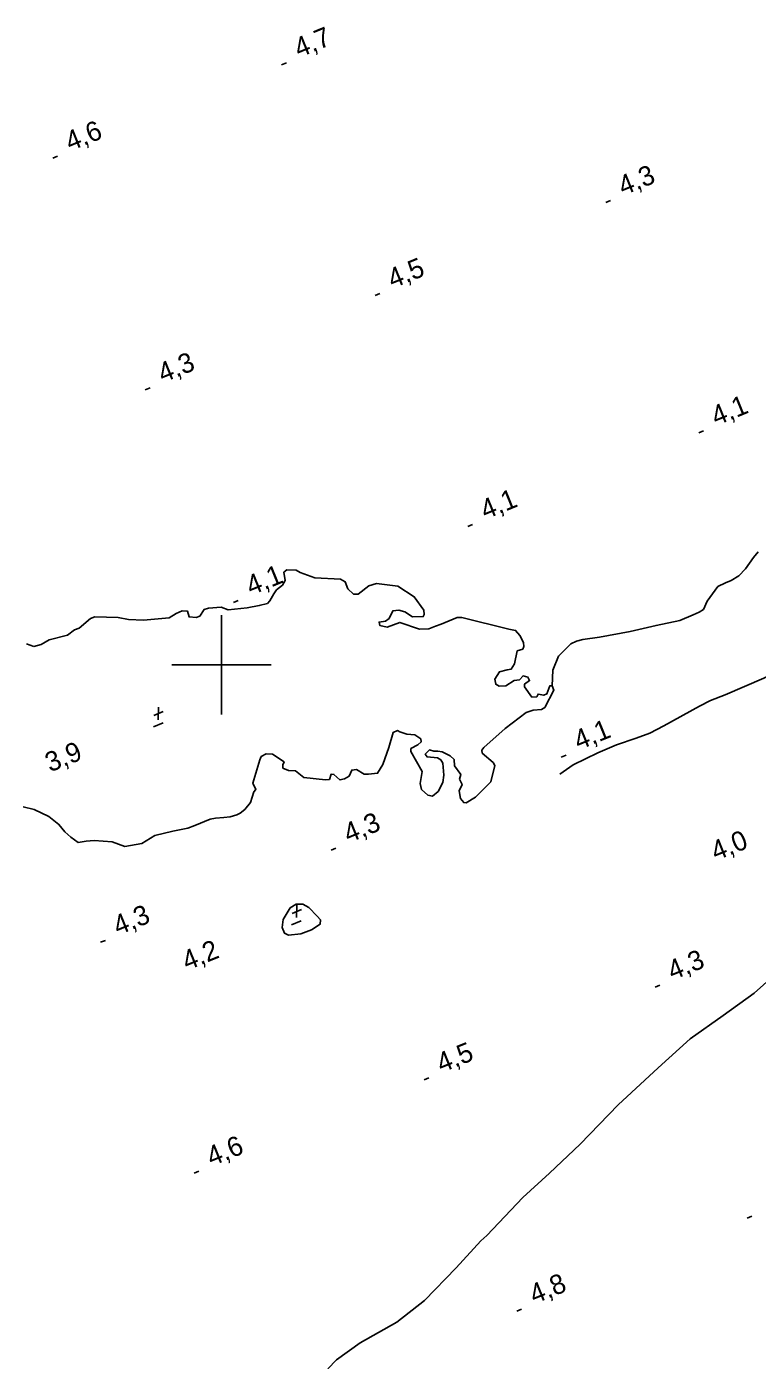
# Model space of a CAD drawing. Extents: x 362852 to 366875, y 5563573 to 5566479.
# Drawn here: x 365160.8 to 365307.7, y 5565260.2 to 5565528.3 of the extents above; entities that cross this region are included whole.
import ezdxf

# ---------------------------------------------------------------- set-up
doc = ezdxf.new("R2010")
doc.units = 0
for name, color, linetype in [('Niveau 22', 7, 'Continuous'), ('Niveau 3', 7, 'Continuous'), ('Niveau 4', 7, 'Continuous'), ('Niveau 61', 7, 'Continuous')]:
    doc.layers.add(name, color=color, linetype=linetype)

msp = doc.modelspace()

# ---------------------------------------------------------------- linework, layer by layer
at = {"layer": 'Niveau 22'}
msp.add_lwpolyline([(365221.36, 5565258.44), (365223.1, 5565260.28), (365227.87, 5565263.68), (365235.27, 5565267.84), (365240.78, 5565272.17), (365247.17, 5565278.79), (365252.12, 5565284.2), (365253.36, 5565285.27), (365260.57, 5565292.91), (365265.92, 5565297.8), (365272.12, 5565303.65), (365279.74, 5565311.53), (365287.79, 5565318.97), (365294.25, 5565324.81), (365300.88, 5565329.48), (365307.09, 5565333.96), (365313.35, 5565339.54)], dxfattribs=at)
at = {"layer": 'Niveau 3'}
for p, q in [((365212.07, 5565520.66), (365213.03, 5565521.05)), ((365166.06, 5565501.88), (365167.02, 5565502.27)), ((365277.23, 5565492.94), (365278.19, 5565493.33)), ((365230.88, 5565474.27), (365231.84, 5565474.66)), ((365184.68, 5565455.3), (365185.64, 5565455.69)), ((365295.93, 5565446.66), (365296.89, 5565447.05)), ((365249.53, 5565427.82), (365250.49, 5565428.21)), ((365202.41, 5565412.55), (365203.37, 5565412.94)), ((365187.32, 5565391.48), (365187.27, 5565388.96)), ((365186.3, 5565387.52), (365188.24, 5565388.31)), ((365186.38, 5565389.8), (365188.27, 5565390.59)), ((365268.3, 5565381.46), (365269.26, 5565381.85)), ((365222.01, 5565362.77), (365222.97, 5565363.16)), ((365214.17, 5565350.02), (365216.06, 5565350.81)), ((365215.11, 5565351.7), (365215.06, 5565349.18)), ((365214.09, 5565347.74), (365216.03, 5565348.53)), ((365175.68, 5565344.21), (365176.64, 5565344.6)), ((365287.15, 5565335.18), (365288.11, 5565335.57)), ((365240.71, 5565316.56), (365241.67, 5565316.95)), ((365194.48, 5565297.78), (365195.44, 5565298.17)), ((365305.67, 5565288.76), (365306.63, 5565289.15)), ((365259.38, 5565270.08), (365260.34, 5565270.47))]:
    msp.add_line(p, q, dxfattribs=at)
at = {"layer": 'Niveau 4'}
for points in [[(365307.9, 5565422.74), (365306.94, 5565421.6), (365305.37, 5565419.33), (365303.97, 5565417.88), (365302.48, 5565416.96), (365301.31, 5565416.47), (365299.8, 5565415.73), (365297.65, 5565412.78), (365296.88, 5565411.16), (365296.04, 5565410.62), (365294.83, 5565410.07), (365292.13, 5565408.89), (365287.35, 5565407.92), (365282.16, 5565406.73), (365275.97, 5565405.55), (365272.67, 5565405.07), (365271.36, 5565404.78), (365270.21, 5565404.24), (365267.75, 5565401.73), (365266.64, 5565398.96), (365266.45, 5565395.77)], [(365268, 5565378.05), (365270.72, 5565379.92), (365275.66, 5565382.33), (365279.38, 5565383.92), (365283.38, 5565385.25), (365286.09, 5565386.24), (365288.92, 5565387.72), (365296.09, 5565391.67), (365298.3, 5565392.83), (365301.26, 5565393.98), (365309.06, 5565397.31), (365319.01, 5565402.1), (365322.85, 5565403.68), (365330.6, 5565407.3), (365339.71, 5565411.24), (365347.09, 5565414.52), (365355.32, 5565417.59), (365359.06, 5565419.77), (365360.27, 5565420.45), (365361.29, 5565420.56), (365362.03, 5565420.43), (365363.19, 5565419.92)], [(365162.24, 5565403.67), (365163.74, 5565404.1), (365165.35, 5565405.01), (365169.05, 5565405.98), (365170.41, 5565407.04), (365171.39, 5565407.38), (365173.69, 5565409.32), (365174.56, 5565409.62), (365179.22, 5565409.49), (365181.3, 5565409.1), (365184.33, 5565408.98), (365189.46, 5565409.48), (365190.91, 5565410.33), (365192.11, 5565410.89), (365193.14, 5565410.81), (365193.49, 5565409.65), (365194.92, 5565409.49), (365195.61, 5565409.78), (365196.48, 5565411.13), (365197.37, 5565411.38), (365199.96, 5565411.57), (365201.36, 5565411.03), (365205.14, 5565411.47), (365207.58, 5565411.91), (365209.21, 5565412.33), (365209.69, 5565412.84), (365210.54, 5565414.25), (365211.02, 5565415.07), (365212.25, 5565416.02), (365212.79, 5565416.99), (365212.5, 5565418.61), (365213.1, 5565419.11), (365215.01, 5565419.02), (365215.83, 5565418.55), (365218.75, 5565417.51), (365223.93, 5565417.21), (365224.88, 5565416.72), (365225.42, 5565415.26), (365226.53, 5565414.22), (365227.47, 5565414.23), (365229.6, 5565415.86), (365231.14, 5565416.37), (365235.42, 5565415.82), (365238.73, 5565413.69), (365240.66, 5565410.99), (365240.77, 5565410.1), (365240.56, 5565409.7), (365238.41, 5565409.62), (365236.86, 5565410.67), (365235.66, 5565410.99), (365234.46, 5565410.87), (365233.73, 5565409.32), (365232.94, 5565408.81), (365231.66, 5565408.59), (365231.81, 5565407.91), (365233.32, 5565407.59), (365235.87, 5565408.52), (365239.78, 5565407.2), (365241.7, 5565407.24), (365243.04, 5565407.78), (365244.13, 5565408.17), (365247.38, 5565409.51), (365248.31, 5565409.52), (365257.77, 5565407.17), (365259.12, 5565406.92), (365259.98, 5565405.9), (365260.73, 5565404.52), (365260.77, 5565403.66), (365260.55, 5565403.14), (365259.44, 5565402.8), (365258.89, 5565400.21), (365258.26, 5565399.14), (365257.4, 5565398.97), (365255.87, 5565398.59), (365254.98, 5565397.1), (365255.14, 5565396.11), (365255.81, 5565395.7), (365257.14, 5565395.81), (365258.85, 5565396.82), (365259.89, 5565397), (365260.63, 5565397.8), (365261.61, 5565397.52), (365261.95, 5565396.85), (365260.94, 5565396.12), (365260.93, 5565395.55), (365262.4, 5565393.48), (365263.37, 5565393.56), (365263.64, 5565394.11), (365264.79, 5565393.9), (365265.43, 5565394.16), (365266.01, 5565395.78), (365266.45, 5565395.77), (365266.81, 5565394.92), (365265, 5565391.43), (365264.35, 5565391.03), (365262.65, 5565390.9), (365261.22, 5565390.44), (365257, 5565387.2), (365252.71, 5565383.38), (365252.31, 5565382.84), (365252.42, 5565382.26)], [(365160.76, 5565404.24), (365162.24, 5565403.67)], [(365252.42, 5565382.26), (365254.63, 5565380.36), (365254.95, 5565379.74), (365254.12, 5565376.47), (365251.07, 5565373.41), (365249.17, 5565372.25), (365248.71, 5565372.31), (365248.05, 5565373.16), (365247.75, 5565374.66), (365248.36, 5565375.91), (365247.84, 5565377.01), (365248.09, 5565377.92), (365246.85, 5565379.72), (365246.76, 5565380.99), (365245.96, 5565381.72), (365244.34, 5565382.49), (365243.47, 5565382.63), (365242.66, 5565382.61), (365241.8, 5565382.88), (365240.96, 5565382.04), (365241.31, 5565381.5), (365243.39, 5565381.29), (365244.12, 5565380.9), (365244.51, 5565380.25), (365244.69, 5565377.83), (365244.5, 5565376.32), (365243.55, 5565374.55), (365242.44, 5565373.6), (365241.5, 5565373.77), (365240.21, 5565374.93), (365239.96, 5565376.14), (365240.35, 5565378.54), (365238.05, 5565382.59), (365238.07, 5565383.16), (365239.45, 5565383.91), (365240.14, 5565384.51), (365240.08, 5565385.1), (365238.87, 5565385.92), (365237.25, 5565386.06), (365235.88, 5565386.5), (365235.39, 5565386.79), (365234.48, 5565386.42), (365233.61, 5565383.38), (365232.4, 5565379.95), (365231.37, 5565378.21), (365229.52, 5565378.01), (365228.71, 5565378), (365227.13, 5565378.97), (365226.18, 5565378.83), (365225.68, 5565377.62), (365224.73, 5565377.05), (365223.81, 5565376.85), (365222.6, 5565377.98), (365222.03, 5565377.99), (365221.7, 5565376.98), (365220.87, 5565376.89), (365216.55, 5565377.36), (365214.89, 5565378.67), (365213.48, 5565378.78), (365212.35, 5565379.25), (365212.32, 5565379.92), (365212.59, 5565380.47), (365210.27, 5565382.01), (365208.98, 5565382.11), (365207.96, 5565381.56), (365207.68, 5565380.88), (365206.3, 5565376.2), (365206.88, 5565374.94), (365206.51, 5565374.48), (365205.83, 5565372.33), (365204.67, 5565370.91), (365203.73, 5565370.15), (365203.06, 5565369.81), (365201.77, 5565369.47), (365200.46, 5565369.3), (365198.82, 5565369.19), (365197.72, 5565368.99), (365194.63, 5565367.71), (365193.24, 5565367.14), (365190.22, 5565366.59), (365186.59, 5565365.72), (365184.01, 5565364.1), (365180.57, 5565363.49), (365178, 5565364.43), (365174.4, 5565364.7), (365172.78, 5565364.53), (365171.21, 5565364.29)], [(365171.21, 5565364.29), (365169.72, 5565365.35), (365168.53, 5565366.42), (365167.3, 5565367.9), (365165.28, 5565369.5), (365162.34, 5565370.9), (365160.12, 5565371.47)], [(365212.39, 5565348.79), (365213.8, 5565351.12), (365215, 5565351.86), (365216.37, 5565351.86), (365217.56, 5565351.23), (365219.22, 5565349.48), (365219.89, 5565348.75), (365219.82, 5565347.85), (365218.06, 5565346.69), (365215.95, 5565345.89), (365213.48, 5565345.68), (365212.65, 5565346.03), (365212.22, 5565347.22), (365212.39, 5565348.79)]]:
    msp.add_lwpolyline(points, dxfattribs=at)
at = {"layer": 'Niveau 61'}
for p, q in [((365200, 5565410), (365200, 5565390)), ((365190, 5565400), (365210, 5565400))]:
    msp.add_line(p, q, dxfattribs=at)

# ---------------------------------------------------------------- texts
at = {"layer": 'Niveau 3'}
for s, rotation, p in [('4,7  ', 22.09, (365215.58, 5565522.02)), ('4,6  ', 22.09, (365169.57, 5565503.24)), ('4,3  ', 22.09, (365280.74, 5565494.3)), ('4,5  ', 22.09, (365234.39, 5565475.63)), ('4,3  ', 22.09, (365188.19, 5565456.66)), ('4,1  ', 22.09, (365299.44, 5565448.02)), ('4,1  ', 22.09, (365253.04, 5565429.18)), ('4,1  ', 22.09, (365205.92, 5565413.91)), ('4,1  ', 22.09, (365271.81, 5565382.82)), ('    3,9', 22.0899, (365160.11, 5565376.16)), ('4,3  ', 22.09, (365225.52, 5565364.13)), ('    4,0', 22.0899, (365293.97, 5565358.35)), ('4,3  ', 22.09, (365179.19, 5565345.57)), ('    4,2', 22.0899, (365187.64, 5565336.29)), ('4,3  ', 22.09, (365290.66, 5565336.54)), ('4,5  ', 22.09, (365244.22, 5565317.92)), ('4,6  ', 22.09, (365197.99, 5565299.14)), ('4,8  ', 22.09, (365262.89, 5565271.44))]:
    msp.add_text(s, height=3.93, rotation=rotation, dxfattribs=at).set_placement(p)

doc.saveas('drawing.dxf')
